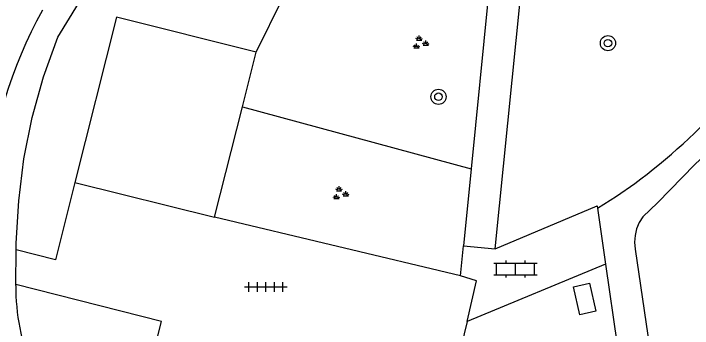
# Model space of a CAD drawing. Extents: x 132999 to 136000, y 398499 to 400501.
# Drawn here: x 133045.62 to 133081.49, y 399970.68 to 399987.29 of the extents above; entities that cross this region are included whole.
import ezdxf

# ---------------------------------------------------------------- set-up
doc = ezdxf.new("R2010")
doc.units = 0
for name, color, linetype in [('gg-afsc-erfafscheiding', 7, 'Continuous'), ('gg-afsc-hekwerk', 7, 'Continuous'), ('gg-bbg-bijgebouw', 7, 'Continuous'), ('gg-knt-verharding', 7, 'Continuous'), ('gt-symb-boom', 7, 'Continuous'), ('gt-symb-groenvak', 7, 'Continuous'), ('gt-symb-klinker verharding', 7, 'Continuous'), ('gt-symb-tegel verharding', 7, 'Continuous')]:
    doc.layers.add(name, color=color, linetype=linetype)

# ---------------------------------------------------------------- blocks, each defined once
blk = doc.blocks.new('gt0-GRVAK')
at = {"layer": 'gt-symb-groenvak'}
for p, q in [((-0.047, 0.214), (-0.047, 0.393)), ((-0.11, 0.189), (-0.228, 0.24)), ((-0.182, 0.153), (0.088, 0.153)), ((-0.091, 0.211), (-0.156, 0.322)), ((-0.004, 0.211), (0.061, 0.322)), ((0.015, 0.189), (0.133, 0.24)), ((0.262, -0.052), (0.197, 0.059)), ((0.305, -0.049), (0.305, 0.13)), ((0.349, -0.052), (0.414, 0.059)), ((-0.245, -0.228), (-0.363, -0.177)), ((-0.318, -0.264), (-0.047, -0.264)), ((-0.226, -0.206), (-0.291, -0.095)), ((-0.183, -0.203), (-0.183, -0.024)), ((-0.139, -0.206), (-0.074, -0.095)), ((-0.12, -0.228), (-0.002, -0.177)), ((0.243, -0.074), (0.125, -0.023)), ((0.17, -0.11), (0.441, -0.11)), ((0.368, -0.074), (0.486, -0.023))]:
    blk.add_line(p, q, dxfattribs=at)
blk = doc.blocks.new('gt0-BOOM')
at = {"layer": 'gt-symb-boom'}
for radius in [0.4, 0.2]:
    blk.add_circle((0, 0), radius, dxfattribs=at)
blk = doc.blocks.new('gt0-TEG1')
at = {"layer": 'gt-symb-tegel verharding'}
for p, q in [((-1.125, 0), (1.125, 0)), ((-0.9, -0.25), (-0.9, 0.25)), ((-0.45, -0.25), (-0.45, 0.25)), ((0, -0.25), (0, 0.25)), ((0.45, -0.25), (0.45, 0.25)), ((0.9, -0.25), (0.9, 0.25))]:
    blk.add_line(p, q, dxfattribs=at)
blk = doc.blocks.new('gt0-KL1')
at = {"layer": 'gt-symb-klinker verharding'}
for p, q in [((-0.5, 0.3), (-0.5, 0.45)), ((0.5, 0.3), (0.5, 0.45)), ((-1.15, 0.3), (1.15, 0.3)), ((-1, -0.3), (-1, 0.3)), ((0, -0.3), (0, 0.3)), ((1, -0.3), (1, 0.3)), ((-1.15, -0.3), (1.15, -0.3)), ((-0.5, -0.45), (-0.5, -0.3)), ((0.5, -0.45), (0.5, -0.3))]:
    blk.add_line(p, q, dxfattribs=at)

msp = doc.modelspace()

# ---------------------------------------------------------------- linework, layer by layer
at = {"layer": 'gg-afsc-erfafscheiding'}
for p, q in [((133076.476, 399977.029), (133076.903, 399974.069)), ((133045.737, 399972.992), (133045.764, 399974.822)), ((133076.903, 399974.069), (133078.029, 399966.261)), ((133045.736, 399972.94), (133045.737, 399972.992))]:
    msp.add_line(p, q, dxfattribs=at)
for points in [[(133045.764, 399974.822), (133045.769, 399975.175), (133045.901, 399977.407), (133046.168, 399979.621), (133046.603, 399981.808), (133047.205, 399983.955), (133047.97, 399986.05), (133050.011, 399989.385), (133051.788, 399991.32), (133054.257, 399993.752), (133056.705, 399996.071)], [(133076.476, 399977.029), (133077.478, 399977.646), (133078.443, 399978.32)]]:
    msp.add_lwpolyline(points, dxfattribs=at)
for centre, radius, start, end in [((133058.444, 400005.255), 33.548, 306.5932, 317.9005), ((133058.7, 399973.039), 12.965, 180.4356, 200.2888)]:
    msp.add_arc(centre, radius, start, end, dxfattribs=at)
at = {"layer": 'gg-afsc-hekwerk'}
for p, q in [((133071.072, 399974.872), (133074.128, 400005.092)), ((133058.438, 399985.246), (133063.999, 399996.473)), ((133071.363, 399994.735), (133069.804, 399979.088)), ((133057.712, 399982.362), (133069.804, 399979.088)), ((133069.804, 399979.088), (133069.4, 399975.039)), ((133069.242, 399973.452), (133056.249, 399976.555)), ((133069.242, 399973.452), (133069.4, 399975.039)), ((133069.4, 399975.039), (133071.072, 399974.872))]:
    msp.add_line(p, q, dxfattribs=at)
for points in [[(133048.865, 399978.374), (133047.841, 399974.301), (133045.764, 399974.822)], [(133071.072, 399974.872), (133076.459, 399977.149), (133076.476, 399977.029)]]:
    msp.add_lwpolyline(points, dxfattribs=at)
at = {"layer": 'gg-bbg-bijgebouw'}
for p, q in [((133057.712, 399982.362), (133058.438, 399985.246)), ((133056.249, 399976.555), (133057.712, 399982.362)), ((133048.865, 399978.374), (133056.249, 399976.555))]:
    msp.add_line(p, q, dxfattribs=at)
msp.add_lwpolyline([(133058.438, 399985.246), (133051.059, 399987.105), (133048.865, 399978.374)], dxfattribs=at)
at = {"layer": 'gg-knt-verharding'}
msp.add_line((133076.903, 399974.069), (133069.586, 399971.036), dxfattribs=at)
for points in [[(133083.67, 399981.237), (133081.616, 399979.319), (133079.65, 399977.309), (133078.871, 399976.571), (133078.679, 399976.267), (133078.546, 399975.931), (133078.464, 399975.58), (133078.435, 399975.22), (133078.46, 399974.86), (133080.749, 399959.397)], [(133069.586, 399971.036), (133070.086, 399973.192), (133069.242, 399973.452)], [(133051.107, 399961.859), (133053.433, 399971.042), (133045.737, 399972.992)], [(133076.063, 399973.056), (133076.394, 399971.593), (133075.537, 399971.399), (133075.206, 399972.862), (133076.063, 399973.056)], [(133069.586, 399971.036), (133069.111, 399969.088), (133070.067, 399968.827), (133067.138, 399957.387), (133066.269, 399957.612)]]:
    msp.add_lwpolyline(points, dxfattribs=at)
msp.add_arc((133069.345, 399975.345), 25.296, 151.3579, 197.8333, dxfattribs=at)

# ---------------------------------------------------------------- block references
at = {"layer": 'gt-symb-boom'}
for p in [(133077.03, 399985.727), (133068.076, 399982.899)]:
    msp.add_blockref('gt0-BOOM', p, dxfattribs=at)
at = {"layer": 'gt-symb-groenvak'}
for p in [(133067.1, 399985.739), (133062.872, 399977.787)]:
    msp.add_blockref('gt0-GRVAK', p, dxfattribs=at)
at = {"layer": 'gt-symb-klinker verharding'}
msp.add_blockref('gt0-KL1', (133072.149, 399973.811), dxfattribs=at)
at = {"layer": 'gt-symb-tegel verharding'}
msp.add_blockref('gt0-TEG1', (133058.959, 399972.865), dxfattribs=at)

doc.saveas('drawing.dxf')
